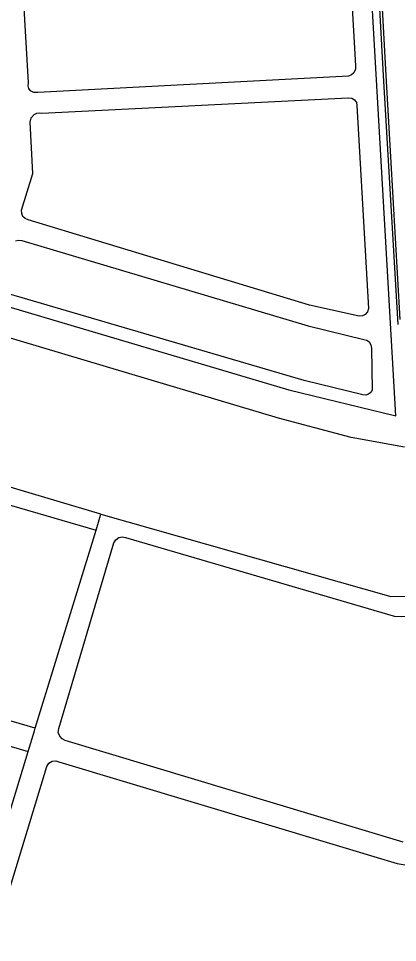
# Model space of a CAD drawing. Extents: x -599951 to -598963, y -1164095 to -1162939.
# Drawn here: x -599551.5 to -599479.2, y -1163868.5 to -1163692.1 of the extents above; entities that cross this region are included whole.
import ezdxf

# ---------------------------------------------------------------- set-up
doc = ezdxf.new("R2010")
doc.units = 0
for name, color, linetype in [('Level 11', 7, 'Continuous'), ('Level 51', 7, 'Continuous'), ('Level 54', 7, 'Continuous')]:
    doc.layers.add(name, color=color, linetype=linetype)

msp = doc.modelspace()

# ---------------------------------------------------------------- linework, layer by layer
at = {"layer": 'Level 11'}
for points in [[(-599535.78, -1163786.68), (-599649.21, -1163752.97), (-599650.89, -1163721.27)], [(-599548.31, -1163827.58), (-599646.91, -1163798.85), (-599649.37, -1163759.08), (-599649.19, -1163758.73), (-599648.96, -1163758.41), (-599648.67, -1163758.14), (-599648.34, -1163757.92), (-599647.98, -1163757.77), (-599647.59, -1163757.67), (-599647.2, -1163757.65), (-599646.81, -1163757.7), (-599646.43, -1163757.81), (-599536.71, -1163789.73)], [(-599645.06, -1163841.31), (-599646.66, -1163803.57), (-599549.67, -1163832.02)]]:
    msp.add_lwpolyline(points, dxfattribs=at)
at = {"layer": 'Level 51'}
msp.add_lwpolyline([(-599477.86, -1163773.88), (-599487.99, -1163772.07), (-599501.88, -1163768.35), (-599555.46, -1163752.41), (-599613.32, -1163735.27), (-599650.89, -1163721.27), (-599650.93, -1163720.55)], dxfattribs=at)
at = {"layer": 'Level 54'}
for points in [[(-599485.3, -1163641.47), (-599481.89, -1163702.96)], [(-599481.36, -1163702.97), (-599484.59, -1163643.59)], [(-599549.61, -1163704.28), (-599552.98, -1163646.41)], [(-599490.32, -1163646.98), (-599487.2, -1163701.03)], [(-599479.48, -1163767.94), (-599485.71, -1163659.46)], [(-599487.2, -1163701.03), (-599487.19, -1163701.72)], [(-599487.92, -1163702.82), (-599488.51, -1163703.07)], [(-599487.49, -1163702.41), (-599487.92, -1163702.82)], [(-599487.19, -1163701.72), (-599487.49, -1163702.41)], [(-599549.69, -1163704.91), (-599549.61, -1163704.28)], [(-599488.51, -1163703.07), (-599547.83, -1163706.18)], [(-599481.89, -1163702.96), (-599479.08, -1163750.47)], [(-599478.69, -1163749.5), (-599481.36, -1163702.97)], [(-599549.55, -1163705.42), (-599549.69, -1163704.91)], [(-599549.22, -1163705.86), (-599549.55, -1163705.42)], [(-599548.57, -1163706.19), (-599549.22, -1163705.86)], [(-599547.83, -1163706.18), (-599548.57, -1163706.19)], [(-599547.09, -1163710.14), (-599488.58, -1163707.23)], [(-599488.58, -1163707.23), (-599487.86, -1163707.28)], [(-599487.86, -1163707.28), (-599487.35, -1163707.56)], [(-599487.35, -1163707.56), (-599487, -1163708.08)], [(-599487, -1163708.08), (-599486.9, -1163708.69)], [(-599486.9, -1163708.69), (-599484.69, -1163747.4)], [(-599549.3, -1163711.82), (-599549.13, -1163711.05)], [(-599549.13, -1163711.05), (-599548.53, -1163710.4)], [(-599548.53, -1163710.4), (-599548.02, -1163710.16)], [(-599548.02, -1163710.16), (-599547.43, -1163710.09)], [(-599547.43, -1163710.09), (-599547.09, -1163710.14)], [(-599548.76, -1163721.66), (-599549.3, -1163711.82)], [(-599550.94, -1163728.68), (-599548.76, -1163721.66)], [(-599550.91, -1163729.32), (-599550.94, -1163728.68)], [(-599550.69, -1163729.85), (-599550.91, -1163729.32)], [(-599550.26, -1163730.23), (-599550.69, -1163729.85)], [(-599549.68, -1163730.47), (-599550.26, -1163730.23)], [(-599495.95, -1163746.79), (-599549.68, -1163730.47)], [(-599552.07, -1163734.49), (-599551.49, -1163734.39)], [(-599551.49, -1163734.39), (-599550.89, -1163734.47)], [(-599550.89, -1163734.47), (-599496.21, -1163750.75)], [(-599497.01, -1163761.18), (-599553.43, -1163744.65)], [(-599554.81, -1163746.67), (-599499.93, -1163762.96)], [(-599486.49, -1163748.89), (-599495.95, -1163746.79)], [(-599485.34, -1163748.58), (-599485.87, -1163748.84)], [(-599484.88, -1163748.08), (-599485.34, -1163748.58)], [(-599484.69, -1163747.4), (-599484.88, -1163748.08)], [(-599485.87, -1163748.84), (-599486.49, -1163748.89)], [(-599496.21, -1163750.75), (-599485.58, -1163753.35)], [(-599485.58, -1163753.35), (-599485.01, -1163753.49)], [(-599485.01, -1163753.49), (-599484.6, -1163753.77)], [(-599484.6, -1163753.77), (-599484.23, -1163754.34)], [(-599484.23, -1163754.34), (-599484.13, -1163754.98)], [(-599484.13, -1163754.98), (-599484, -1163763.03)], [(-599485.81, -1163763.94), (-599497.01, -1163761.18)], [(-599499.93, -1163762.96), (-599479.48, -1163767.94)], [(-599485.22, -1163763.97), (-599485.81, -1163763.94)], [(-599484.68, -1163763.79), (-599485.22, -1163763.97)], [(-599484.26, -1163763.47), (-599484.68, -1163763.79)], [(-599484, -1163763.03), (-599484.26, -1163763.47)], [(-599560.84, -1163868.48), (-599549.67, -1163832.02), (-599548.47, -1163828.09), (-599548.31, -1163827.58), (-599536.71, -1163789.73), (-599535.78, -1163786.68)], [(-599535.78, -1163786.68), (-599480.44, -1163802.4)], [(-599532.39, -1163791.18), (-599531.71, -1163791)], [(-599531.71, -1163791), (-599531.08, -1163791.12)], [(-599543.84, -1163827.62), (-599533.31, -1163792.2)], [(-599533.31, -1163792.2), (-599532.92, -1163791.57)], [(-599532.92, -1163791.57), (-599532.39, -1163791.18)], [(-599531.08, -1163791.12), (-599479.56, -1163806.22)], [(-599480.44, -1163802.4), (-599476, -1163802.32)], [(-599479.56, -1163806.22), (-599471.93, -1163806.12)], [(-599543.92, -1163828.35), (-599543.84, -1163827.62)], [(-599543.66, -1163829.08), (-599543.92, -1163828.35)], [(-599543.21, -1163829.57), (-599543.66, -1163829.08)], [(-599542.61, -1163829.88), (-599543.21, -1163829.57)], [(-599478.11, -1163849.29), (-599542.61, -1163829.88)], [(-599556.18, -1163867.75), (-599546.12, -1163834.89)], [(-599546.12, -1163834.89), (-599545.7, -1163834.25)], [(-599545.7, -1163834.25), (-599545.1, -1163833.88)], [(-599545.1, -1163833.88), (-599544.41, -1163833.77)], [(-599544.41, -1163833.77), (-599543.8, -1163833.96)], [(-599543.8, -1163833.96), (-599479.25, -1163853.37)], [(-599479.25, -1163853.37), (-599477.71, -1163853.62)]]:
    msp.add_lwpolyline(points, dxfattribs=at)

doc.saveas('drawing.dxf')
